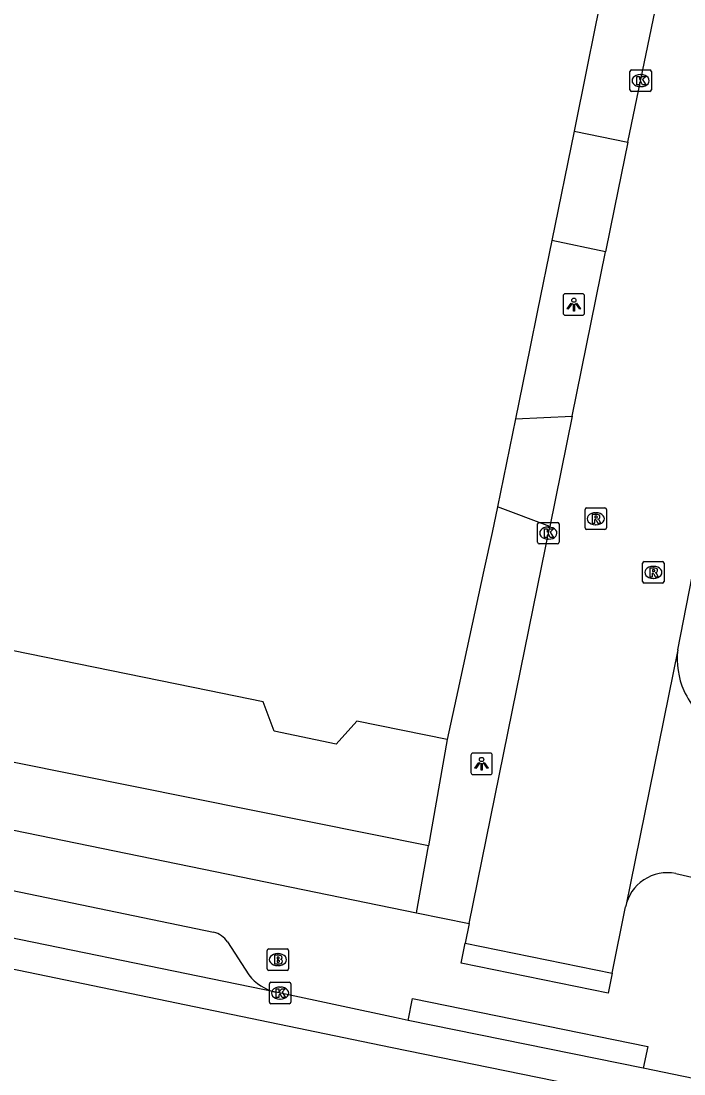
# Model space of a CAD drawing. Extents: x 157692 to 159670, y 381454 to 383289.
# Drawn here: x 158365.65 to 158396.5, y 382732.15 to 382781.17 of the extents above; entities that cross this region are included whole.
import ezdxf

# ---------------------------------------------------------------- set-up
doc = ezdxf.new("R2010")
doc.units = 0
for name, color, linetype in [('IMGEO_Brandkraan', 7, 'Continuous'), ('IMGEO_Kolk', 7, 'Continuous'), ('IMGEO_Lichtpunt', 7, 'Continuous'), ('IMGEO_Pand', 7, 'Continuous'), ('IMGEO_Parkeervlak_open', 7, 'Continuous'), ('IMGEO_Rijbaan_lokaal_gesloten', 7, 'Continuous'), ('IMGEO_Rijbaan_lokaal_open', 7, 'Continuous'), ('IMGEO_Rioolput', 7, 'Continuous'), ('IMGEO_Voetpad_open', 7, 'Continuous')]:
    doc.layers.add(name, color=color, linetype=linetype)

msp = doc.modelspace()

# ---------------------------------------------------------------- linework, layer by layer
at = {"layer": 'IMGEO_Brandkraan'}
for p, q in [((158377.098, 382737.049), (158377.098, 382737.901)), ((158377.173, 382737.975), (158378.025, 382737.975)), ((158377.586, 382737.755), (158377.611, 382737.755)), ((158378.099, 382737.901), (158378.099, 382737.049)), ((158377.609, 382737.195), (158377.584, 382737.195)), ((158378.025, 382736.975), (158377.173, 382736.975))]:
    msp.add_line(p, q, dxfattribs=at)
for points in [[(158377.098, 382737.049), (158377.098, 382737.901)], [(158377.173, 382737.975), (158378.025, 382737.975)], [(158377.446, 382737.675), (158377.446, 382737.275), (158377.659, 382737.275)], [(158377.677, 382737.675), (158377.446, 382737.675)], [(158378.099, 382737.901), (158378.099, 382737.049)], [(158377.625, 382737.594), (158377.571, 382737.594), (158377.571, 382737.518)], [(158377.571, 382737.518), (158377.624, 382737.518)], [(158377.633, 382737.442), (158377.571, 382737.442), (158377.571, 382737.361)], [(158377.571, 382737.361), (158377.633, 382737.361)], [(158378.025, 382736.975), (158377.173, 382736.975)]]:
    msp.add_lwpolyline(points, dxfattribs=at)
for centre, radius, start, end in [((158377.175, 382737.899), 0.0765, 91.552, 178.448), ((158377.175, 382737.899), 0.0765, 91.552, 178.448), ((158377.681, 382737.53), 0.145, 59.4692, 91.5367), ((158377.706, 382737.577), 0.0922, 285.5137, 58.1501), ((158378.023, 382737.899), 0.0765, 1.552, 88.448), ((158378.023, 382737.899), 0.0765, 1.552, 88.448), ((158377.626, 382737.556), 0.0379, 267.8285, 90.9355), ((158377.634, 382737.401), 0.0404, 269.8759, 90.5077), ((158377.665, 382737.526), 0.251, 268.6676, 293.5347), ((158377.711, 382737.385), 0.105, 301.3115, 78.989), ((158377.175, 382737.051), 0.0765, 181.552, 268.448), ((158377.175, 382737.051), 0.0765, 181.552, 268.448), ((158378.023, 382737.051), 0.0765, 271.552, 358.448), ((158378.023, 382737.051), 0.0765, 271.552, 358.448)]:
    msp.add_arc(centre, radius, start, end, dxfattribs=at)
for centre, major_axis, ratio, start_param, end_param in [((158377.585, 382737.475), (-0.387, 0.002), 0.722429, 4.712389, 7.853982), ((158377.61, 382737.475), (-0.39, 0.002), 0.717154, 1.570796, 4.712389)]:
    msp.add_ellipse(centre, major_axis=major_axis, ratio=ratio, start_param=start_param, end_param=end_param, dxfattribs=at)
at = {"layer": 'IMGEO_Kolk'}
for p, q in [((158394.056, 382778.893), (158394.908, 382778.893)), ((158393.981, 382777.967), (158393.981, 382778.819)), ((158394.469, 382778.673), (158394.494, 382778.673)), ((158394.982, 382778.819), (158394.982, 382777.967)), ((158394.908, 382777.893), (158394.056, 382777.893)), ((158394.492, 382778.113), (158394.467, 382778.113)), ((158389.685, 382756.903), (158389.685, 382757.755)), ((158389.76, 382757.829), (158390.612, 382757.829)), ((158390.686, 382757.755), (158390.686, 382756.903)), ((158390.173, 382757.609), (158390.198, 382757.609)), ((158390.612, 382756.829), (158389.76, 382756.829)), ((158390.196, 382757.049), (158390.171, 382757.049)), ((158377.203, 382735.493), (158377.203, 382736.345)), ((158377.278, 382736.419), (158378.13, 382736.419)), ((158377.691, 382736.199), (158377.716, 382736.199)), ((158378.204, 382736.345), (158378.204, 382735.493)), ((158378.13, 382735.419), (158377.278, 382735.419)), ((158377.714, 382735.639), (158377.689, 382735.639))]:
    msp.add_line(p, q, dxfattribs=at)
for points in [[(158394.056, 382778.893), (158394.908, 382778.893)], [(158393.981, 382777.967), (158393.981, 382778.819)], [(158394.302, 382778.593), (158394.425, 382778.593), (158394.425, 382778.442), (158394.555, 382778.593), (158394.719, 382778.593), (158394.573, 382778.442), (158394.726, 382778.193), (158394.574, 382778.193), (158394.489, 382778.357), (158394.425, 382778.29), (158394.425, 382778.193), (158394.302, 382778.193), (158394.302, 382778.593)], [(158394.982, 382778.819), (158394.982, 382777.967)], [(158394.908, 382777.893), (158394.056, 382777.893)], [(158389.685, 382756.903), (158389.685, 382757.755)], [(158389.76, 382757.829), (158390.612, 382757.829)], [(158390.686, 382757.755), (158390.686, 382756.903)], [(158390.006, 382757.529), (158390.129, 382757.529), (158390.129, 382757.378), (158390.259, 382757.529), (158390.423, 382757.529), (158390.277, 382757.378), (158390.43, 382757.129), (158390.278, 382757.129), (158390.193, 382757.293), (158390.129, 382757.226), (158390.129, 382757.129), (158390.006, 382757.129), (158390.006, 382757.529)], [(158390.612, 382756.829), (158389.76, 382756.829)], [(158377.203, 382735.493), (158377.203, 382736.345)], [(158377.278, 382736.419), (158378.13, 382736.419)], [(158378.204, 382736.345), (158378.204, 382735.493)], [(158377.524, 382736.119), (158377.647, 382736.119), (158377.647, 382735.968), (158377.777, 382736.119), (158377.941, 382736.119), (158377.795, 382735.968), (158377.948, 382735.719), (158377.796, 382735.719), (158377.711, 382735.883), (158377.647, 382735.816), (158377.647, 382735.719), (158377.524, 382735.719), (158377.524, 382736.119)], [(158378.13, 382735.419), (158377.278, 382735.419)]]:
    msp.add_lwpolyline(points, dxfattribs=at)
for centre, start, end in [((158394.058, 382778.817), 91.552, 178.448), ((158394.058, 382778.817), 91.552, 178.448), ((158394.906, 382778.817), 1.552, 88.448), ((158394.906, 382778.817), 1.552, 88.448), ((158394.058, 382777.969), 181.552, 268.448), ((158394.058, 382777.969), 181.552, 268.448), ((158394.906, 382777.969), 271.552, 358.448), ((158394.906, 382777.969), 271.552, 358.448), ((158389.762, 382757.753), 91.552, 178.448), ((158389.762, 382757.753), 91.552, 178.448), ((158390.61, 382757.753), 1.552, 88.448), ((158390.61, 382757.753), 1.552, 88.448), ((158389.762, 382756.905), 181.552, 268.448), ((158389.762, 382756.905), 181.552, 268.448), ((158390.61, 382756.905), 271.552, 358.448), ((158390.61, 382756.905), 271.552, 358.448), ((158377.28, 382736.343), 91.552, 178.448), ((158377.28, 382736.343), 91.552, 178.448), ((158378.128, 382736.343), 1.552, 88.448), ((158378.128, 382736.343), 1.552, 88.448), ((158377.28, 382735.495), 181.552, 268.448), ((158377.28, 382735.495), 181.552, 268.448), ((158378.128, 382735.495), 271.552, 358.448), ((158378.128, 382735.495), 271.552, 358.448)]:
    msp.add_arc(centre, 0.0765, start, end, dxfattribs=at)
for centre, major_axis, ratio, start_param, end_param in [((158394.468, 382778.393), (-0.387, 0.002), 0.722429, 4.712389, 7.853982), ((158394.493, 382778.393), (-0.39, 0.002), 0.717154, 1.570796, 4.712389), ((158390.172, 382757.329), (-0.387, 0.002), 0.722429, 4.712389, 7.853982), ((158390.197, 382757.329), (-0.39, 0.002), 0.717154, 1.570796, 4.712389), ((158377.69, 382735.919), (-0.387, 0.002), 0.722429, 4.712389, 7.853982), ((158377.715, 382735.919), (-0.39, 0.002), 0.717154, 1.570796, 4.712389)]:
    msp.add_ellipse(centre, major_axis=major_axis, ratio=ratio, start_param=start_param, end_param=end_param, dxfattribs=at)
at = {"layer": 'IMGEO_Lichtpunt'}
for p, q in [((158390.875, 382768.375), (158390.875, 382767.568)), ((158390.875, 382768.375), (158390.875, 382767.568)), ((158391.777, 382768.47), (158390.969, 382768.47)), ((158391.777, 382768.47), (158390.969, 382768.47)), ((158391.871, 382767.568), (158391.871, 382768.375)), ((158391.871, 382767.568), (158391.871, 382768.375)), ((158390.969, 382767.474), (158391.777, 382767.474)), ((158390.969, 382767.474), (158391.777, 382767.474)), ((158386.581, 382746.993), (158386.581, 382746.186)), ((158386.581, 382746.993), (158386.581, 382746.186)), ((158387.483, 382747.088), (158386.675, 382747.088)), ((158387.483, 382747.088), (158386.675, 382747.088)), ((158387.577, 382746.186), (158387.577, 382746.993)), ((158387.577, 382746.186), (158387.577, 382746.993)), ((158386.675, 382746.092), (158387.483, 382746.092)), ((158386.675, 382746.092), (158387.483, 382746.092))]:
    msp.add_line(p, q, dxfattribs=at)
for points in [[(158391.249, 382768.039), (158391.288, 382768.011), (158391.1, 382767.749), (158391.062, 382767.776), (158391.249, 382768.039)], [(158391.461, 382768.011), (158391.499, 382768.038), (158391.686, 382767.776), (158391.647, 382767.748), (158391.461, 382768.011)], [(158391.351, 382767.991), (158391.398, 382767.991), (158391.398, 382767.669), (158391.351, 382767.669), (158391.351, 382767.991)], [(158386.955, 382746.657), (158386.994, 382746.629), (158386.806, 382746.367), (158386.768, 382746.394), (158386.955, 382746.657)], [(158387.057, 382746.609), (158387.104, 382746.609), (158387.104, 382746.287), (158387.057, 382746.287), (158387.057, 382746.609)], [(158387.167, 382746.629), (158387.205, 382746.656), (158387.392, 382746.394), (158387.353, 382746.366), (158387.167, 382746.629)]]:
    msp.add_lwpolyline(points, dxfattribs=at)
for centre in [(158391.374, 382768.173), (158387.08, 382746.791)]:
    msp.add_circle(centre, 0.0994, dxfattribs=at)
for centre, start, end in [((158390.969, 382768.375), 90, 180), ((158390.969, 382768.375), 90, 180), ((158391.777, 382768.375), 0, 90), ((158391.777, 382768.375), 0, 90), ((158390.969, 382767.568), 180, 270), ((158390.969, 382767.568), 180, 270), ((158391.777, 382767.568), 270, 0), ((158391.777, 382767.568), 270, 360), ((158386.675, 382746.993), 90, 180), ((158386.675, 382746.993), 90, 180), ((158387.483, 382746.993), 0, 90), ((158387.483, 382746.993), 0, 90), ((158386.675, 382746.186), 180, 270), ((158386.675, 382746.186), 180, 270), ((158387.483, 382746.186), 270, 0), ((158387.483, 382746.186), 270, 360)]:
    msp.add_arc(centre, 0.0946, start, end, dxfattribs=at)
at = {"layer": 'IMGEO_Pand'}
for points in [[(158393.053, 382784.269), (158392.337, 382780.743), (158391.978, 382778.979), (158391.381, 382776.04)], [(158391.381, 382776.04), (158390.345, 382770.944)], [(158390.345, 382770.944), (158389.684, 382767.69), (158389.325, 382765.926), (158388.659, 382762.65)], [(158388.659, 382762.65), (158387.828, 382758.56)], [(158385.482, 382747.727), (158381.274, 382748.573), (158380.318, 382747.508), (158377.433, 382748.109), (158376.919, 382749.473), (158374.341, 382750), (158350.915, 382754.789), (158349.575, 382753.678), (158344.049, 382754.738), (158344.077, 382754.876), (158345.531, 382762.328)], [(158387.828, 382758.56), (158387.569, 382757.365), (158387.188, 382755.605), (158385.974, 382750), (158385.482, 382747.727)]]:
    msp.add_lwpolyline(points, dxfattribs=at)
at = {"layer": 'IMGEO_Parkeervlak_open'}
msp.add_lwpolyline([(158384.605, 382742.77), (158348.885, 382749.964)], dxfattribs=at)
at = {"layer": 'IMGEO_Rijbaan_lokaal_gesloten'}
for points in [[(158377.51, 382735.956), (158361.469, 382739.243), (158343.88, 382742.903), (158326.219, 382746.591), (158309.877, 382750), (158305.798, 382750.851), (158287.461, 382754.641)], [(158522.007, 382704.858), (158512.004, 382706.892), (158498.483, 382709.687), (158483.379, 382712.845), (158463.875, 382716.719), (158444.16, 382720.803), (158423.028, 382725.148), (158407.123, 382728.4), (158403.252, 382729.209), (158394.326, 382731.044), (158382.834, 382733.392), (158361.186, 382737.872), (158343.594, 382741.532), (158325.933, 382745.221), (158305.512, 382749.481), (158286.514, 382753.477)], [(158383.66, 382734.647), (158383.102, 382734.766), (158377.734, 382735.912), (158377.51, 382735.956)], [(158394.607, 382732.415), (158383.66, 382734.647)], [(158512.285, 382708.263), (158500, 382710.803), (158499.065, 382710.996), (158483.659, 382714.217), (158464.153, 382718.091), (158444.443, 382722.174), (158423.309, 382726.519), (158407.406, 382729.771), (158403.536, 382730.58), (158394.607, 382732.415)]]:
    msp.add_lwpolyline(points, dxfattribs=at)
at = {"layer": 'IMGEO_Rijbaan_lokaal_open'}
for points in [[(158393.891, 382775.522), (158395.499, 382783.32)], [(158393.891, 382775.522), (158393.264, 382772.481), (158392.847, 382770.428)], [(158391.292, 382762.766), (158392.847, 382770.428)], [(158396.206, 382751.901), (158398.472, 382763.495)], [(158391.292, 382762.766), (158390.25, 382757.634)], [(158386.5, 382739.16), (158388.7, 382750), (158390.25, 382757.634)], [(158396.206, 382751.901), (158393.787, 382739.957), (158393.783, 382739.926)], [(158396.114, 382741.482), (158398.234, 382741.002)], [(158393.156, 382736.842), (158393.783, 382739.926)], [(158386.5, 382739.16), (158386.313, 382738.238)], [(158393.156, 382736.842), (158392.969, 382735.921), (158386.126, 382737.317), (158386.313, 382738.238)], [(158386.313, 382738.238), (158393.156, 382736.842)], [(158383.66, 382734.647), (158383.866, 382735.666), (158394.813, 382733.434), (158394.607, 382732.415)]]:
    msp.add_lwpolyline(points, dxfattribs=at)
for centre, radius, start, end in [((158399.831, 382751.483), 3.649, 173.4233, 203.9829), ((158399.837, 382751.479), 3.652, 203.8815, 240.2089), ((158395.724, 382739.542), 1.979, 78.6431, 168.8051)]:
    msp.add_arc(centre, radius, start, end, dxfattribs=at)
at = {"layer": 'IMGEO_Rioolput'}
for p, q in [((158391.894, 382757.574), (158391.894, 382758.426)), ((158391.969, 382758.5), (158392.821, 382758.5)), ((158392.382, 382758.28), (158392.407, 382758.28)), ((158392.895, 382758.426), (158392.895, 382757.574)), ((158392.821, 382757.5), (158391.969, 382757.5)), ((158392.405, 382757.72), (158392.38, 382757.72)), ((158394.573, 382755.076), (158394.573, 382755.928)), ((158394.648, 382756.002), (158395.5, 382756.002)), ((158395.574, 382755.928), (158395.574, 382755.076)), ((158395.061, 382755.782), (158395.086, 382755.782)), ((158395.5, 382755.002), (158394.648, 382755.002)), ((158395.084, 382755.222), (158395.059, 382755.222))]:
    msp.add_line(p, q, dxfattribs=at)
for points in [[(158391.894, 382757.574), (158391.894, 382758.426)], [(158391.969, 382758.5), (158392.821, 382758.5)], [(158392.895, 382758.426), (158392.895, 382757.574)], [(158392.483, 382758.198), (158392.231, 382758.2), (158392.231, 382757.8)], [(158392.231, 382757.8), (158392.355, 382757.8), (158392.355, 382757.962), (158392.366, 382757.962)], [(158392.409, 382758.119), (158392.355, 382758.119), (158392.355, 382758.038)], [(158392.355, 382758.038), (158392.407, 382758.038)], [(158392.413, 382757.933), (158392.484, 382757.8), (158392.624, 382757.8), (158392.559, 382757.926)], [(158392.821, 382757.5), (158391.969, 382757.5)], [(158394.573, 382755.076), (158394.573, 382755.928)], [(158394.648, 382756.002), (158395.5, 382756.002)], [(158395.574, 382755.928), (158395.574, 382755.076)], [(158395.162, 382755.7), (158394.91, 382755.702), (158394.91, 382755.302)], [(158394.91, 382755.302), (158395.034, 382755.302), (158395.034, 382755.464), (158395.045, 382755.464)], [(158395.088, 382755.621), (158395.034, 382755.621), (158395.034, 382755.54)], [(158395.034, 382755.54), (158395.086, 382755.54)], [(158395.092, 382755.435), (158395.163, 382755.302), (158395.303, 382755.302), (158395.238, 382755.428)], [(158395.5, 382755.002), (158394.648, 382755.002)]]:
    msp.add_lwpolyline(points, dxfattribs=at)
for centre, radius, start, end in [((158391.971, 382758.424), 0.0765, 91.552, 178.448), ((158391.971, 382758.424), 0.0765, 91.552, 178.448), ((158392.819, 382758.424), 0.0765, 1.552, 88.448), ((158392.819, 382758.424), 0.0765, 1.552, 88.448), ((158392.365, 382757.909), 0.0533, 26.0293, 88.6989), ((158392.391, 382758.227), 0.19, 274.7715, 282.9687), ((158392.415, 382758.023), 0.0964, 77.0061, 93.1865), ((158392.429, 382758.08), 0.0378, 276.6634, 79.6772), ((158392.482, 382758.088), 0.109, 350.3612, 89.416), ((158392.48, 382758.088), 0.112, 277.5842, 350.9817), ((158392.464, 382757.873), 0.108, 29.5134, 73.7905), ((158391.971, 382757.576), 0.0765, 181.552, 268.448), ((158391.971, 382757.576), 0.0765, 181.552, 268.448), ((158392.819, 382757.576), 0.0765, 271.552, 358.448), ((158392.819, 382757.576), 0.0765, 271.552, 358.448), ((158394.65, 382755.926), 0.0765, 91.552, 178.448), ((158394.65, 382755.926), 0.0765, 91.552, 178.448), ((158395.498, 382755.926), 0.0765, 1.552, 88.448), ((158395.498, 382755.926), 0.0765, 1.552, 88.448), ((158395.044, 382755.411), 0.0533, 26.0293, 88.6989), ((158395.07, 382755.729), 0.19, 274.7715, 282.9687), ((158395.094, 382755.525), 0.0964, 77.0061, 93.1865), ((158395.108, 382755.582), 0.0378, 276.6634, 79.6772), ((158395.161, 382755.59), 0.109, 350.3612, 89.416), ((158395.159, 382755.59), 0.112, 277.5842, 350.9817), ((158395.143, 382755.375), 0.108, 29.5134, 73.7905), ((158394.65, 382755.078), 0.0765, 181.552, 268.448), ((158394.65, 382755.078), 0.0765, 181.552, 268.448), ((158395.498, 382755.078), 0.0765, 271.552, 358.448), ((158395.498, 382755.078), 0.0765, 271.552, 358.448)]:
    msp.add_arc(centre, radius, start, end, dxfattribs=at)
for centre, major_axis, ratio, start_param, end_param in [((158392.381, 382758), (-0.387, 0.002), 0.722429, 4.712389, 7.853982), ((158392.406, 382758), (-0.39, 0.002), 0.717154, 1.570796, 4.712389), ((158395.06, 382755.502), (-0.387, 0.002), 0.722429, 4.712389, 7.853982), ((158395.085, 382755.502), (-0.39, 0.002), 0.717154, 1.570796, 4.712389)]:
    msp.add_ellipse(centre, major_axis=major_axis, ratio=ratio, start_param=start_param, end_param=end_param, dxfattribs=at)
at = {"layer": 'IMGEO_Voetpad_open'}
for points in [[(158391.381, 382776.04), (158393.891, 382775.522)], [(158392.847, 382770.428), (158390.345, 382770.944)], [(158388.659, 382762.65), (158391.292, 382762.766)], [(158390.25, 382757.634), (158387.828, 382758.56)], [(158385.482, 382747.727), (158384.605, 382742.77)], [(158348.298, 382746.99), (158384.055, 382739.661)], [(158348.357, 382744.199), (158374.61, 382738.759)], [(158384.055, 382739.661), (158384.605, 382742.77)], [(158384.055, 382739.661), (158386.5, 382739.16)], [(158375.253, 382738.3), (158376.242, 382736.767)]]:
    msp.add_lwpolyline(points, dxfattribs=at)
for centre, radius, start, end in [((158374.286, 382737.625), 1.179, 34.9098, 74.0485), ((158378.015, 382738.142), 2.244, 217.8021, 256.9927)]:
    msp.add_arc(centre, radius, start, end, dxfattribs=at)

doc.saveas('drawing.dxf')
